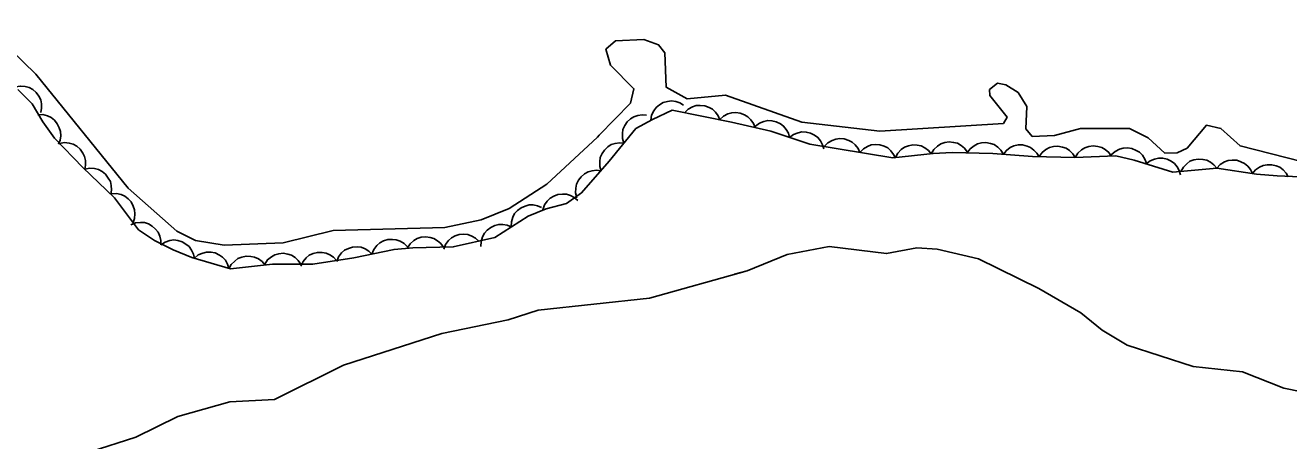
# Model space of a CAD drawing. Extents: x 336540 to 340074, y 5572036 to 5573747.
# Drawn here: x 337349.5 to 337454.7, y 5573298.8 to 5573333.3 of the extents above; entities that cross this region are included whole.
import ezdxf

# ---------------------------------------------------------------- set-up
doc = ezdxf.new("R2010")
doc.units = 0
for name, color, linetype in [('Niveau 2', 7, 'Continuous'), ('Niveau 4', 7, 'Continuous'), ('Niveau 44', 7, 'Continuous')]:
    doc.layers.add(name, color=color, linetype=linetype)

msp = doc.modelspace()

# ---------------------------------------------------------------- linework, layer by layer
at = {"layer": 'Niveau 2'}
for points in [[(337408.55, 5573312.61), (337409.6, 5573312.87), (337412.92, 5573314.23), (337416.43, 5573314.91), (337421.21, 5573314.31), (337423.73, 5573314.78), (337425.41, 5573314.68), (337428.85, 5573313.86), (337433.88, 5573311.4), (337437.39, 5573309.38), (337439.15, 5573307.93), (337441.24, 5573306.69), (337446.73, 5573304.92), (337450.84, 5573304.47), (337454.3, 5573303.12), (337460.27, 5573301.91)], [(337354.87, 5573297.82), (337358.68, 5573299.04), (337362.17, 5573300.75), (337366.51, 5573301.98), (337370.22, 5573302.17), (337375.99, 5573305.03), (337384.16, 5573307.66), (337389.68, 5573308.79), (337392.18, 5573309.6), (337401.47, 5573310.6), (337409.6, 5573312.87)]]:
    msp.add_lwpolyline(points, dxfattribs=at)
at = {"layer": 'Niveau 4'}
for points in [[(337397.13, 5573323.99), (337392.91, 5573320.07), (337389.76, 5573318.06), (337387.44, 5573317.12), (337384.42, 5573316.48), (337375.13, 5573316.24), (337370.94, 5573315.21), (337366.04, 5573315), (337363.65, 5573315.4), (337362.1, 5573316.18), (337358.05, 5573319.74), (337350.36, 5573329.23), (337346.13, 5573333.29)], [(337407.8, 5573327.49), (337404.61, 5573327.19), (337402.86, 5573328.14), (337402.74, 5573331.01), (337402.21, 5573331.67), (337401, 5573332.12), (337398.64, 5573332.01), (337397.83, 5573331.3), (337398.21, 5573329.97), (337400.16, 5573328.02), (337399.87, 5573326.82), (337397.28, 5573324.16), (337397.13, 5573323.99)], [(337455.77, 5573321.96), (337450.64, 5573323.26), (337449.05, 5573324.72), (337447.85, 5573324.99), (337446.23, 5573323.07), (337445.41, 5573322.69), (337444.39, 5573322.65), (337442.99, 5573323.94), (337441.43, 5573324.71), (337437.36, 5573324.72), (337435.2, 5573324.12), (337433.34, 5573324.04), (337432.79, 5573324.68), (337432.89, 5573326.55), (337432.16, 5573327.7), (337431.13, 5573328.34), (337430.44, 5573328.47), (337429.78, 5573327.94), (337429.8, 5573327.44), (337431.24, 5573325.64), (337430.93, 5573325.12), (337420.63, 5573324.49), (337414.16, 5573325.23), (337407.8, 5573327.49)]]:
    msp.add_lwpolyline(points, dxfattribs=at)
at = {"layer": 'Niveau 44'}
for points in [[(337348.66, 5573328.17), (337349.07, 5573328.24), (337349.47, 5573328.2), (337349.79, 5573328.12), (337350.1, 5573327.94), (337350.38, 5573327.7), (337350.6, 5573327.39), (337350.76, 5573327.1), (337350.83, 5573326.76), (337350.84, 5573326.39), (337350.77, 5573326.04)], [(337348.86, 5573327.96), (337350.05, 5573326.76), (337350.94, 5573325.26), (337351.9, 5573323.9), (337354.28, 5573321.47), (337356.91, 5573318.94), (337358.9, 5573316.29), (337360.23, 5573315.4), (337361.8, 5573314.62), (337363.36, 5573313.99), (337366.58, 5573313.05), (337370.06, 5573313.44), (337373.43, 5573313.43), (337376.85, 5573313.96), (337380.19, 5573314.66), (337381.75, 5573314.79), (337385.12, 5573314.86), (337388.57, 5573315.64), (337391.36, 5573317.43), (337392.85, 5573318.03), (337394.54, 5573318.48), (337395.79, 5573319.37), (337398.1, 5573321.98), (337400.31, 5573324.7), (337401.72, 5573325.47), (337403.36, 5573326.22), (337408.3, 5573325.23), (337411.56, 5573324.48), (337414.82, 5573323.4), (337421.73, 5573322.27), (337425.09, 5573322.62), (337426.68, 5573322.71), (337430.06, 5573322.63), (337433.36, 5573322.38), (337436.88, 5573322.31), (337440.3, 5573322.43), (337441.83, 5573322.07), (337445.04, 5573321.07), (337448.72, 5573321.41), (337452, 5573320.91), (337453.73, 5573320.76), (337455.65, 5573320.7)], [(337401.57, 5573325.4), (337401.64, 5573325.81), (337401.82, 5573326.18), (337402.01, 5573326.45), (337402.28, 5573326.68), (337402.6, 5573326.86), (337402.97, 5573326.96), (337403.29, 5573327.01), (337403.64, 5573326.95), (337403.99, 5573326.84), (337404.3, 5573326.65)], [(337350.52, 5573325.85), (337350.94, 5573325.86), (337351.33, 5573325.75), (337351.63, 5573325.62), (337351.9, 5573325.39), (337352.14, 5573325.11), (337352.31, 5573324.76), (337352.42, 5573324.46), (337352.43, 5573324.1), (337352.38, 5573323.74), (337352.25, 5573323.4)], [(337399.33, 5573323.49), (337399.21, 5573323.89), (337399.21, 5573324.3), (337399.25, 5573324.63), (337399.4, 5573324.95), (337399.6, 5573325.25), (337399.89, 5573325.51), (337400.16, 5573325.69), (337400.49, 5573325.8), (337400.86, 5573325.85), (337401.22, 5573325.82)], [(337404.37, 5573326.02), (337404.67, 5573326.31), (337405.03, 5573326.5), (337405.34, 5573326.61), (337405.69, 5573326.63), (337406.06, 5573326.59), (337406.42, 5573326.46), (337406.71, 5573326.31), (337406.96, 5573326.06), (337407.18, 5573325.76), (337407.32, 5573325.43)], [(337407.32, 5573325.46), (337407.63, 5573325.74), (337407.99, 5573325.92), (337408.31, 5573326.02), (337408.66, 5573326.03), (337409.02, 5573325.98), (337409.38, 5573325.84), (337409.66, 5573325.68), (337409.91, 5573325.42), (337410.11, 5573325.12), (337410.25, 5573324.78)], [(337410.28, 5573324.9), (337410.61, 5573325.16), (337410.99, 5573325.3), (337411.31, 5573325.38), (337411.66, 5573325.36), (337412.02, 5573325.27), (337412.36, 5573325.09), (337412.63, 5573324.91), (337412.85, 5573324.63), (337413.03, 5573324.31), (337413.13, 5573323.96)], [(337352.33, 5573323.46), (337352.74, 5573323.54), (337353.14, 5573323.49), (337353.46, 5573323.41), (337353.77, 5573323.23), (337354.05, 5573322.99), (337354.26, 5573322.67), (337354.42, 5573322.39), (337354.49, 5573322.04), (337354.5, 5573321.67), (337354.43, 5573321.32)], [(337397.44, 5573321.16), (337397.32, 5573321.56), (337397.32, 5573321.97), (337397.36, 5573322.3), (337397.51, 5573322.62), (337397.71, 5573322.92), (337398, 5573323.18), (337398.27, 5573323.37), (337398.6, 5573323.47), (337398.97, 5573323.52), (337399.33, 5573323.49)], [(337413.13, 5573323.96), (337413.46, 5573324.22), (337413.84, 5573324.36), (337414.16, 5573324.43), (337414.51, 5573324.41), (337414.87, 5573324.33), (337415.21, 5573324.15), (337415.48, 5573323.97), (337415.7, 5573323.69), (337415.88, 5573323.36), (337415.97, 5573323.02)], [(337416.02, 5573323.2), (337416.31, 5573323.51), (337416.66, 5573323.71), (337416.97, 5573323.83), (337417.32, 5573323.87), (337417.68, 5573323.84), (337418.05, 5573323.72), (337418.34, 5573323.58), (337418.6, 5573323.34), (337418.83, 5573323.05), (337418.98, 5573322.72)], [(337424.93, 5573322.61), (337425.14, 5573322.97), (337425.44, 5573323.24), (337425.71, 5573323.43), (337426.05, 5573323.54), (337426.41, 5573323.59), (337426.79, 5573323.55), (337427.11, 5573323.48), (337427.42, 5573323.3), (337427.7, 5573323.07), (337427.92, 5573322.78)], [(337427.92, 5573322.68), (337428.17, 5573323.02), (337428.49, 5573323.27), (337428.77, 5573323.43), (337429.12, 5573323.52), (337429.48, 5573323.54), (337429.86, 5573323.47), (337430.17, 5573323.37), (337430.46, 5573323.17), (337430.73, 5573322.91), (337430.92, 5573322.61)], [(337418.98, 5573322.72), (337419.27, 5573323.02), (337419.62, 5573323.22), (337419.93, 5573323.35), (337420.28, 5573323.38), (337420.65, 5573323.36), (337421.01, 5573323.23), (337421.3, 5573323.09), (337421.56, 5573322.85), (337421.79, 5573322.56), (337421.94, 5573322.24)], [(337421.94, 5573322.29), (337422.14, 5573322.66), (337422.43, 5573322.95), (337422.69, 5573323.15), (337423.02, 5573323.27), (337423.38, 5573323.34), (337423.76, 5573323.32), (337424.09, 5573323.26), (337424.4, 5573323.1), (337424.7, 5573322.88), (337424.93, 5573322.6)], [(337430.92, 5573322.56), (337431.18, 5573322.89), (337431.51, 5573323.12), (337431.81, 5573323.27), (337432.15, 5573323.34), (337432.52, 5573323.34), (337432.9, 5573323.25), (337433.2, 5573323.14), (337433.48, 5573322.92), (337433.73, 5573322.65), (337433.91, 5573322.34)], [(337433.91, 5573322.37), (337434.15, 5573322.71), (337434.48, 5573322.96), (337434.76, 5573323.13), (337435.1, 5573323.21), (337435.47, 5573323.23), (337435.85, 5573323.16), (337436.16, 5573323.07), (337436.45, 5573322.87), (337436.72, 5573322.61), (337436.91, 5573322.31)], [(337436.91, 5573322.31), (337437.13, 5573322.67), (337437.44, 5573322.93), (337437.72, 5573323.11), (337438.05, 5573323.22), (337438.42, 5573323.26), (337438.8, 5573323.21), (337439.12, 5573323.13), (337439.42, 5573322.95), (337439.7, 5573322.71), (337439.91, 5573322.42)], [(337439.92, 5573322.52), (337440.23, 5573322.8), (337440.59, 5573322.98), (337440.91, 5573323.08), (337441.26, 5573323.09), (337441.63, 5573323.04), (337441.98, 5573322.89), (337442.26, 5573322.73), (337442.51, 5573322.48), (337442.71, 5573322.17), (337442.84, 5573321.83)], [(337354.43, 5573321.32), (337354.84, 5573321.41), (337355.25, 5573321.38), (337355.57, 5573321.31), (337355.88, 5573321.13), (337356.16, 5573320.9), (337356.39, 5573320.59), (337356.56, 5573320.31), (337356.63, 5573319.97), (337356.65, 5573319.6), (337356.59, 5573319.24)], [(337442.82, 5573321.76), (337443.15, 5573322.02), (337443.53, 5573322.17), (337443.85, 5573322.25), (337444.2, 5573322.24), (337444.56, 5573322.16), (337444.9, 5573321.98), (337445.17, 5573321.81), (337445.4, 5573321.53), (337445.58, 5573321.21), (337445.69, 5573320.87)], [(337445.71, 5573321.13), (337445.92, 5573321.5), (337446.21, 5573321.78), (337446.47, 5573321.98), (337446.8, 5573322.1), (337447.16, 5573322.17), (337447.55, 5573322.14), (337447.87, 5573322.08), (337448.18, 5573321.91), (337448.47, 5573321.69), (337448.7, 5573321.41)], [(337448.7, 5573321.41), (337448.98, 5573321.72), (337449.34, 5573321.93), (337449.64, 5573322.05), (337449.99, 5573322.09), (337450.36, 5573322.07), (337450.72, 5573321.95), (337451.02, 5573321.81), (337451.28, 5573321.58), (337451.51, 5573321.29), (337451.67, 5573320.96)], [(337451.66, 5573320.94), (337451.93, 5573321.26), (337452.26, 5573321.49), (337452.56, 5573321.64), (337452.91, 5573321.7), (337453.28, 5573321.7), (337453.65, 5573321.6), (337453.95, 5573321.49), (337454.23, 5573321.27), (337454.48, 5573320.99), (337454.65, 5573320.68)], [(337395.41, 5573318.95), (337395.31, 5573319.35), (337395.33, 5573319.76), (337395.39, 5573320.08), (337395.54, 5573320.4), (337395.76, 5573320.69), (337396.06, 5573320.93), (337396.34, 5573321.11), (337396.68, 5573321.2), (337397.05, 5573321.24), (337397.4, 5573321.19)], [(337356.65, 5573319.29), (337357.06, 5573319.31), (337357.46, 5573319.21), (337357.76, 5573319.09), (337358.04, 5573318.87), (337358.29, 5573318.6), (337358.46, 5573318.26), (337358.58, 5573317.95), (337358.6, 5573317.6), (337358.56, 5573317.23), (337358.45, 5573316.89)], [(337389.95, 5573316.52), (337389.96, 5573316.94), (337390.09, 5573317.33), (337390.23, 5573317.63), (337390.47, 5573317.88), (337390.76, 5573318.11), (337391.11, 5573318.26), (337391.43, 5573318.36), (337391.78, 5573318.35), (337392.14, 5573318.29), (337392.47, 5573318.14)], [(337392.58, 5573317.96), (337392.71, 5573318.35), (337392.95, 5573318.68), (337393.18, 5573318.92), (337393.49, 5573319.09), (337393.83, 5573319.22), (337394.22, 5573319.25), (337394.54, 5573319.25), (337394.88, 5573319.14), (337395.2, 5573318.97), (337395.48, 5573318.73)], [(337358.27, 5573316.71), (337358.66, 5573316.87), (337359.07, 5573316.9), (337359.4, 5573316.89), (337359.73, 5573316.77), (337360.05, 5573316.6), (337360.33, 5573316.33), (337360.54, 5573316.09), (337360.68, 5573315.76), (337360.77, 5573315.4), (337360.77, 5573315.04)], [(337387.42, 5573314.9), (337387.43, 5573315.32), (337387.56, 5573315.71), (337387.71, 5573316.01), (337387.94, 5573316.26), (337388.24, 5573316.49), (337388.59, 5573316.64), (337388.9, 5573316.74), (337389.25, 5573316.73), (337389.62, 5573316.67), (337389.95, 5573316.52)], [(337360.77, 5573315.03), (337361.12, 5573315.27), (337361.51, 5573315.39), (337361.84, 5573315.44), (337362.18, 5573315.4), (337362.54, 5573315.29), (337362.86, 5573315.09), (337363.12, 5573314.89), (337363.32, 5573314.6), (337363.48, 5573314.26), (337363.56, 5573313.91)], [(337378.34, 5573314.27), (337378.5, 5573314.66), (337378.76, 5573314.97), (337379, 5573315.2), (337379.31, 5573315.36), (337379.67, 5573315.47), (337380.05, 5573315.48), (337380.37, 5573315.46), (337380.7, 5573315.33), (337381.02, 5573315.14), (337381.28, 5573314.89)], [(337381.3, 5573314.78), (337381.52, 5573315.13), (337381.83, 5573315.39), (337382.11, 5573315.57), (337382.45, 5573315.67), (337382.82, 5573315.71), (337383.2, 5573315.65), (337383.51, 5573315.57), (337383.81, 5573315.38), (337384.09, 5573315.14), (337384.3, 5573314.84)], [(337384.32, 5573314.68), (337384.47, 5573315.07), (337384.72, 5573315.39), (337384.96, 5573315.62), (337385.27, 5573315.78), (337385.62, 5573315.89), (337386, 5573315.91), (337386.33, 5573315.9), (337386.66, 5573315.77), (337386.98, 5573315.59), (337387.24, 5573315.34)], [(337363.56, 5573313.93), (337363.88, 5573314.2), (337364.26, 5573314.35), (337364.58, 5573314.44), (337364.93, 5573314.43), (337365.29, 5573314.36), (337365.64, 5573314.19), (337365.91, 5573314.02), (337366.14, 5573313.75), (337366.33, 5573313.43), (337366.44, 5573313.09)], [(337366.44, 5573313.03), (337366.63, 5573313.4), (337366.92, 5573313.69), (337367.18, 5573313.9), (337367.51, 5573314.02), (337367.87, 5573314.1), (337368.25, 5573314.07), (337368.57, 5573314.02), (337368.89, 5573313.86), (337369.19, 5573313.64), (337369.42, 5573313.37)], [(337369.42, 5573313.44), (337369.65, 5573313.79), (337369.97, 5573314.04), (337370.25, 5573314.21), (337370.59, 5573314.3), (337370.96, 5573314.33), (337371.34, 5573314.27), (337371.65, 5573314.18), (337371.94, 5573313.98), (337372.21, 5573313.73), (337372.42, 5573313.43)], [(337372.43, 5573313.27), (337372.61, 5573313.65), (337372.88, 5573313.95), (337373.13, 5573314.17), (337373.45, 5573314.31), (337373.81, 5573314.4), (337374.2, 5573314.39), (337374.52, 5573314.35), (337374.84, 5573314.2), (337375.15, 5573314), (337375.39, 5573313.73)], [(337375.41, 5573313.66), (337375.56, 5573314.04), (337375.82, 5573314.36), (337376.06, 5573314.59), (337376.38, 5573314.74), (337376.73, 5573314.85), (337377.11, 5573314.87), (337377.44, 5573314.84), (337377.77, 5573314.71), (337378.08, 5573314.52), (337378.34, 5573314.27)]]:
    msp.add_lwpolyline(points, dxfattribs=at)

doc.saveas('drawing.dxf')
